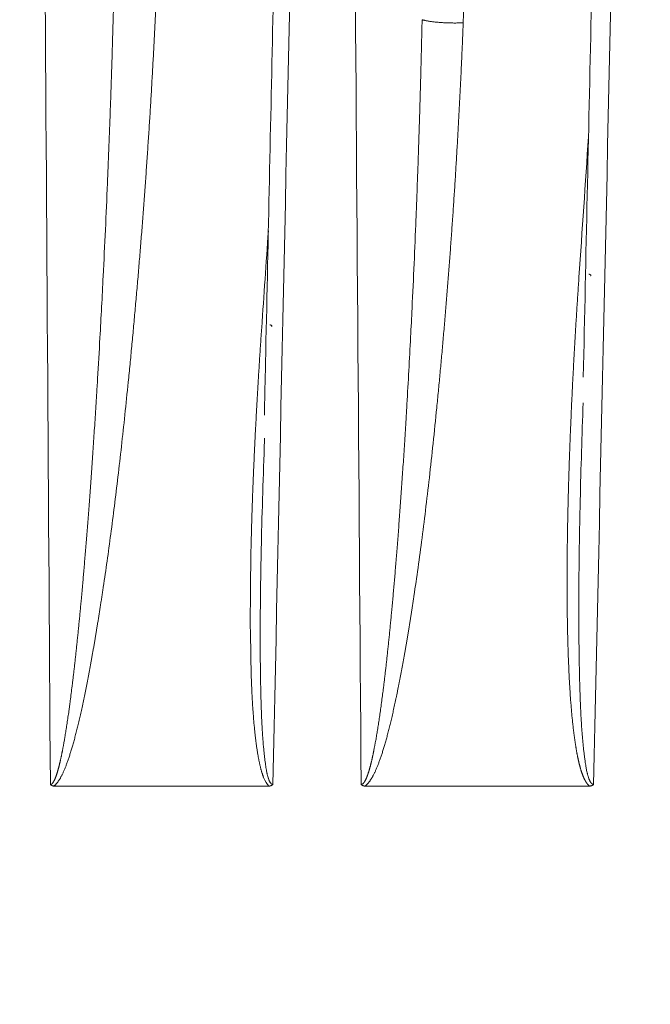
# Model space of a CAD drawing. Header units: millimetres. Extents: x 5437 to 18441, y -4466 to 3128.
# Tile 342 of 497: x 13669 to 13680, y -54 to -36. Entities that reach past the tile are written whole.
import ezdxf

# ---------------------------------------------------------------- set-up
doc = ezdxf.new("R2010")
doc.units = ezdxf.units.MM
doc.layers.add('1', color=7, linetype='Continuous', true_color=0xffffff)
doc.dimstyles.get("Standard").update_dxf_attribs({"dimtxt": 0.18, "dimasz": 0.18, "dimexe": 0.18, "dimexo": 0.0625, "dimgap": 0.09, "dimtad": 0, "dimtih": 1, "dimtoh": 1, "dimdec": 4, "dimzin": 0, "dimdsep": 46, "dimtxsty": 'Standard', "dimcen": 0.09, "dimadec": 0, "dimazin": 0, "dimtfac": 1, "dimtdec": 4, "dimtofl": 0, "dimtmove": 0, "dimatfit": 3, "dimfxl": 1, "dimtolj": 1, "dimtzin": 0, "dimarcsym": 0})

# ---------------------------------------------------------------- blocks, each defined once
blk = doc.blocks.new('*D3')
at = {"color": 0, "lineweight": -2, "transparency": 16777216}
for p, q in [((13674.147, 1169.564), (14135.36, 1169.564)), ((13833.147, -580.436), (14135.36, -580.436))]:
    blk.add_line(p, q, dxfattribs=at)
at = {"color": 0, "lineweight": 0, "transparency": 16777216}
for p, q in [((14135.18, 1089.564), (14135.18, 421.321)), ((14135.18, -500.436), (14135.18, 167.808))]:
    blk.add_line(p, q, dxfattribs=at)
at = {"color": 0, "lineweight": 20, "transparency": 16777216}
for points in [[(14121.847, 1089.564), (14148.514, 1089.564), (14135.18, 1169.564)], [(14121.847, -500.436), (14148.514, -500.436), (14135.18, -580.436)]]:
    blk.add_solid(points, dxfattribs=at)
at = {"layer": 'Defpoints', "color": 0, "lineweight": 20, "transparency": 16777216}
for p in [(13674.085, 1169.564), (13833.085, -580.436), (14135.18, -580.436)]:
    blk.add_point(p, dxfattribs=at)
at = {"color": 0, "lineweight": 20, "transparency": 16777216, "insert": (14135.18, 294.564), "char_height": 80, "attachment_point": 5, "rotation": 270}
blk.add_mtext('\\A1;1750', dxfattribs=at)
blk = doc.blocks.new('*D4')
at = {"color": 0, "lineweight": -2, "transparency": 16777216}
for p, q in [((13346.81, 234.502), (13346.81, -825.635)), ((13857.587, -64.498), (13857.587, -825.635))]:
    blk.add_line(p, q, dxfattribs=at)
at = {"color": 0, "lineweight": 0, "transparency": 16777216}
for p, q in [((13426.81, -825.455), (13508.775, -825.455)), ((13777.587, -825.455), (13695.622, -825.455))]:
    blk.add_line(p, q, dxfattribs=at)
at = {"color": 0, "lineweight": 20, "transparency": 16777216}
for points in [[(13426.81, -812.121), (13426.81, -838.788), (13346.81, -825.455)], [(13777.587, -812.121), (13777.587, -838.788), (13857.587, -825.455)]]:
    blk.add_solid(points, dxfattribs=at)
at = {"layer": 'Defpoints', "color": 0, "lineweight": 20, "transparency": 16777216}
for p in [(13346.81, 234.564), (13857.587, -64.436), (13346.81, -825.455)]:
    blk.add_point(p, dxfattribs=at)
at = {"color": 0, "lineweight": 20, "transparency": 16777216, "insert": (13602.199, -825.455), "char_height": 80, "attachment_point": 5}
blk.add_mtext('\\A1;515', dxfattribs=at)

msp = doc.modelspace()

# ---------------------------------------------------------------- linework, layer by layer
at = {"layer": '1', "color": 0, "lineweight": 20}
for p, q in [((13673.44229, -50.43566), (13669.51301, -50.43566)), ((13679.29912, -50.43566), (13675.19791, -50.43566))]:
    msp.add_line(p, q, dxfattribs=at)
for points, degree in [([(13677.79789, -16.17461), (13677.52836, -22.9414), (13677.2597, -29.70847), (13676.99182, -36.4758)], 3), ([(13669.44633, -50.40728), (13669.37204, -39.07171), (13669.2983, -27.73621), (13669.22511, -16.40076)], 3), ([(13674.24365, -16.40076), (13673.99999, -27.73597), (13673.75652, -39.0712), (13673.51322, -50.40643)], 3), ([(13675.12607, -50.40728), (13675.04263, -39.07173), (13674.95963, -27.73622), (13674.87708, -16.40076)], 3), ([(13679.76587, -16.39669), (13679.18519, -42.95589)], 1), ([(13680.12139, -16.40076), (13679.8721, -27.73581), (13679.62301, -39.07089), (13679.37414, -50.40597)], 3), ([(13679.10642, -41.12793), (13679.16471, -40.27211), (13679.22301, -39.41629), (13679.2813, -38.56047)], 3), ([(13670.48992, -39.41147), (13670.4924, -39.35243), (13670.49484, -39.29339), (13670.49725, -39.23436)], 3), ([(13670.41216, -41.10957), (13670.44064, -40.54347), (13670.46663, -39.97744), (13670.48992, -39.41147)], 3), ([(13676.12784, -40.06766), (13676.12959, -40.0239), (13676.13131, -39.98013), (13676.13302, -39.93636)], 3), ([(13676.0563, -41.69479), (13676.08257, -41.15235), (13676.10648, -40.60998), (13676.12784, -40.06766)], 3), ([(13673.30834, -42.05386), (13673.34895, -41.46201), (13673.38955, -40.87015), (13673.43015, -40.27829)], 3), ([(13670.35267, -42.238), (13670.3735, -41.86183), (13670.39337, -41.48569), (13670.41216, -41.10958)], 3), ([(13676.03011, -42.2216), (13676.03907, -42.04599), (13676.04781, -41.87039), (13676.0563, -41.69479)], 3), ([(13670.30973, -42.98456), (13670.32444, -42.73569), (13670.33877, -42.48684), (13670.35267, -42.23801)], 3), ([(13675.96269, -43.45272), (13675.98634, -43.0423), (13676.00888, -42.63193), (13676.0301, -42.2216)], 3), ([(13670.2918, -43.2807), (13670.29784, -43.18199), (13670.30381, -43.08327), (13670.30973, -42.98457)], 3), ([(13675.94635, -43.72748), (13675.95185, -43.6359), (13675.9573, -43.54431), (13675.96268, -43.45273)], 3), ([(13679.18313, -43.42743), (13679.16125, -44.02181), (13679.14314, -44.61626), (13679.12933, -45.21081)], 3), ([(13673.36257, -44.07072), (13673.36192, -44.08783), (13673.36128, -44.10493), (13673.36063, -44.12204)], 3), ([(13673.36063, -44.12204), (13673.33642, -44.75333), (13673.31686, -45.38472), (13673.30266, -46.01621)], 3), ([(13679.12933, -45.21081), (13679.1249, -45.40126), (13679.12095, -45.59173), (13679.11752, -45.78221)], 3), ([(13673.30266, -46.01621), (13673.30093, -46.09263), (13673.2993, -46.16906), (13673.29775, -46.24549)], 3), ([(13673.09861, -47.36946), (13673.10204, -47.01602), (13673.10552, -46.66258), (13673.10905, -46.30915)], 3), ([(13670.01306, -47.00917), (13670.02138, -46.91734), (13670.0297, -46.82552), (13670.03801, -46.7337)], 3), ([(13675.68512, -47.22444), (13675.69302, -47.13853), (13675.7009, -47.05262), (13675.70878, -46.96671)], 3), ([(13673.11731, -48.42603), (13673.111, -48.07386), (13673.10477, -47.72169), (13673.09861, -47.36953)], 3), ([(13679.10771, -47.89598), (13679.10869, -47.9751), (13679.10982, -48.05423), (13679.11109, -48.13335)], 3), ([(13673.28373, -48.15), (13673.28439, -48.22184), (13673.28519, -48.29369), (13673.28611, -48.36553)], 3), ([(13678.93206, -48.51621), (13678.92692, -48.4087), (13678.92178, -48.30118), (13678.91665, -48.19367)], 3), ([(13669.81066, -48.87428), (13669.82186, -48.78534), (13669.83317, -48.6964), (13669.84457, -48.60746)], 3), ([(13675.49036, -48.97251), (13675.50128, -48.88902), (13675.51229, -48.80554), (13675.52337, -48.72206)], 3), ([(13673.31326, -49.31162), (13673.31526, -49.34817), (13673.31731, -49.38472), (13673.31943, -49.42127)], 3), ([(13679.14498, -49.18449), (13679.14736, -49.22505), (13679.1498, -49.26561), (13679.1523, -49.30618)], 3), ([(13669.67611, -49.74443), (13669.68799, -49.67659), (13669.70008, -49.60875), (13669.71237, -49.54091)], 3), ([(13675.35808, -49.78828), (13675.36983, -49.72493), (13675.38175, -49.66158), (13675.39384, -49.59825)], 3), ([(13673.44137, -50.43566), (13673.40363, -50.40372), (13673.37129, -50.347), (13673.34391, -50.2781)], 3)]:
    msp.add_open_spline(points, degree=degree, dxfattribs=at)
for points, knots in [([(13673.94094, -16.39723), (13673.89115, -18.72404), (13673.80497, -22.75198), (13673.6946, -27.91176), (13673.60294, -32.19764), (13673.50317, -36.86359), (13673.41925, -40.78839), (13673.36642, -43.2603), (13673.35807, -43.65101)], [0, 0, 0, 0, 0.25612784, 0.44338097, 0.56797092, 0.72790185, 0.9569921, 1, 1, 1, 1]), ([(13671.40289, -35.54083), (13671.40061, -35.59502), (13671.39603, -35.70341), (13671.38891, -35.86602), (13671.3816, -36.02866), (13671.37408, -36.19132), (13671.36636, -36.35402), (13671.35843, -36.51674), (13671.35029, -36.67948), (13671.34195, -36.84226), (13671.3334, -37.00506), (13671.32464, -37.16789), (13671.31567, -37.33074), (13671.3065, -37.49363), (13671.29712, -37.65654), (13671.28754, -37.81948), (13671.27774, -37.98244), (13671.26774, -38.14544), (13671.25753, -38.30846), (13671.24711, -38.4715), (13671.23649, -38.63458), (13671.22565, -38.79768), (13671.2146, -38.96081), (13671.20335, -39.12397), (13671.19189, -39.28715), (13671.18021, -39.45036), (13671.16833, -39.6136), (13671.15624, -39.77687), (13671.14394, -39.94016), (13671.13142, -40.10349), (13671.1187, -40.26683), (13671.10577, -40.43021), (13671.09262, -40.59361), (13671.07927, -40.75704), (13671.0657, -40.9205), (13671.05192, -41.08399), (13671.03793, -41.2475), (13671.02373, -41.41104), (13671.00932, -41.57461), (13670.9947, -41.7382), (13670.97986, -41.90182), (13670.96481, -42.06547), (13670.94955, -42.22915), (13670.93408, -42.39285), (13670.9184, -42.55658), (13670.9025, -42.72034), (13670.88639, -42.88413), (13670.85564, -43.19278), (13670.8097, -43.63929), (13670.74697, -44.21662), (13670.6831, -44.77297), (13670.61807, -45.30835), (13670.55187, -45.82274), (13670.48453, -46.31617), (13670.43365, -46.66682), (13670.40133, -46.88152), (13670.38835, -46.96697), (13670.37541, -47.05139), (13670.36249, -47.13478), (13670.34962, -47.21714), (13670.33677, -47.29846), (13670.32396, -47.37875), (13670.31118, -47.45801), (13670.29844, -47.53624), (13670.28573, -47.61343), (13670.27306, -47.68959), (13670.26042, -47.76472), (13670.24781, -47.83882), (13670.23524, -47.91188), (13670.2227, -47.98391), (13670.21019, -48.05491), (13670.19772, -48.12488), (13670.18529, -48.19382), (13670.17289, -48.26172), (13670.16052, -48.32859), (13670.14819, -48.39442), (13670.13589, -48.45923), (13670.12362, -48.523), (13670.11139, -48.58574), (13670.09919, -48.64745), (13670.08703, -48.70813), (13670.07491, -48.76777), (13670.06281, -48.82638), (13670.05076, -48.88396), (13670.03873, -48.9405), (13670.02674, -48.99602), (13670.01479, -49.0505), (13670.00287, -49.10395), (13669.99098, -49.15637), (13669.97913, -49.20775), (13669.96732, -49.2581), (13669.95554, -49.30742), (13669.94379, -49.35571), (13669.93208, -49.40296), (13669.9204, -49.44919), (13669.90876, -49.49438), (13669.89716, -49.53853), (13669.88559, -49.58166), (13669.87405, -49.62375), (13669.86255, -49.66481), (13669.85108, -49.70484), (13669.83965, -49.74384), (13669.82826, -49.7818), (13669.8169, -49.81874), (13669.80558, -49.85464), (13669.79429, -49.8895), (13669.78304, -49.92334), (13669.77182, -49.95614), (13669.76064, -49.98791), (13669.74949, -50.01865), (13669.73838, -50.04836), (13669.72731, -50.07704), (13669.71627, -50.10468), (13669.70527, -50.13129), (13669.6943, -50.15687), (13669.68337, -50.18142), (13669.67247, -50.20494), (13669.66161, -50.22742), (13669.65079, -50.24887), (13669.64, -50.2693), (13669.62925, -50.28869), (13669.61854, -50.30705), (13669.60786, -50.32438), (13669.59721, -50.34067), (13669.5866, -50.35594), (13669.57603, -50.37018), (13669.56549, -50.38338), (13669.55499, -50.39556), (13669.54452, -50.4067), (13669.53408, -50.4168), (13669.5237, -50.42593), (13669.51664, -50.43126), (13669.51317, -50.43389)], [0, 0, 0, 0, 0.01083276, 0.02166631, 0.03250067, 0.04333588, 0.05417196, 0.06500894, 0.07584685, 0.08668573, 0.0975256, 0.10836649, 0.11920844, 0.13005146, 0.1408956, 0.15174088, 0.16258734, 0.17343499, 0.18428388, 0.19513403, 0.20598548, 0.21683825, 0.22769237, 0.23854787, 0.24940479, 0.26026315, 0.27112299, 0.28198433, 0.29284721, 0.30371166, 0.3145777, 0.32544537, 0.3363147, 0.34718571, 0.35805845, 0.36893294, 0.3798092, 0.39068728, 0.4015672, 0.41244899, 0.42333269, 0.43421832, 0.44510592, 0.45599551, 0.46688713, 0.47778082, 0.48867659, 0.49957448, 0.53938014, 0.57779723, 0.61482809, 0.65047537, 0.68474202, 0.7176314, 0.7491473, 0.75492026, 0.7606252, 0.76626214, 0.77183111, 0.77733213, 0.78276522, 0.78813041, 0.79342771, 0.79865716, 0.80381877, 0.80891258, 0.81393862, 0.81889691, 0.82378749, 0.82861038, 0.83336562, 0.83805326, 0.84267331, 0.84722582, 0.85171083, 0.85612838, 0.86047852, 0.86476129, 0.86897673, 0.8731249, 0.87720586, 0.88121964, 0.88516632, 0.88904596, 0.89285861, 0.89660435, 0.90028324, 0.90389537, 0.9074408, 0.91091964, 0.91433195, 0.91767785, 0.92095742, 0.92417078, 0.92731803, 0.9303993, 0.93341471, 0.93636441, 0.93924853, 0.94206723, 0.94482069, 0.94750907, 0.95013258, 0.95269141, 0.95518579, 0.95761597, 0.9599822, 0.96228476, 0.96452396, 0.96670014, 0.96881366, 0.97086491, 0.97285433, 0.97478239, 0.97664961, 0.97845656, 0.98020389, 0.98189229, 0.98352254, 0.98509551, 0.98661214, 0.98807352, 0.98948084, 0.99083545, 0.99213884, 0.99339271, 0.99459896, 0.99575971, 0.99687735, 0.99795457, 0.99899434, 1, 1, 1, 1]), ([(13670.49725, -39.23436), (13670.50014, -39.16341), (13670.50587, -39.02265), (13670.51415, -38.81323), (13670.52212, -38.60724), (13670.52976, -38.40468), (13670.53708, -38.20555), (13670.5441, -38.00984), (13670.55081, -37.81757), (13670.55724, -37.62871), (13670.56338, -37.44329), (13670.56925, -37.26129), (13670.57485, -37.08272), (13670.58019, -36.90758), (13670.58528, -36.73586), (13670.59012, -36.56757), (13670.59473, -36.4027), (13670.59912, -36.24126), (13670.60328, -36.08325), (13670.60723, -35.92865), (13670.61098, -35.77749), (13670.61453, -35.62975), (13670.61678, -35.5324), (13670.6179, -35.48429)], [0, 0, 0, 0, 0.05673949, 0.11256677, 0.16748184, 0.22148474, 0.27457547, 0.32675408, 0.37802058, 0.428375, 0.47781738, 0.52634774, 0.57396613, 0.62067258, 0.66646712, 0.7113498, 0.75532066, 0.79837974, 0.84052708, 0.88176273, 0.92208673, 0.96149914, 1, 1, 1, 1]), ([(13676.99182, -36.4758), (13676.98973, -36.52768), (13676.98555, -36.63139), (13676.97905, -36.78691), (13676.97237, -36.94232), (13676.96551, -37.09761), (13676.95846, -37.25278), (13676.95122, -37.40784), (13676.9438, -37.56278), (13676.9362, -37.71761), (13676.92841, -37.87232), (13676.92043, -38.02691), (13676.91227, -38.18139), (13676.90392, -38.33575), (13676.89538, -38.49), (13676.88666, -38.64414), (13676.87775, -38.79815), (13676.86865, -38.95206), (13676.85936, -39.10584), (13676.84989, -39.25951), (13676.84023, -39.41307), (13676.83039, -39.56651), (13676.82035, -39.71983), (13676.81013, -39.87304), (13676.79972, -40.02613), (13676.78912, -40.17911), (13676.77833, -40.33197), (13676.76736, -40.48472), (13676.75619, -40.63735), (13676.74484, -40.78986), (13676.7333, -40.94226), (13676.72157, -41.09455), (13676.70965, -41.24671), (13676.69754, -41.39877), (13676.68524, -41.5507), (13676.67275, -41.70253), (13676.66007, -41.85423), (13676.6472, -42.00582), (13676.63414, -42.1573), (13676.6209, -42.30866), (13676.60746, -42.4599), (13676.59383, -42.61103), (13676.58001, -42.76204), (13676.566, -42.91294), (13676.55179, -43.06372), (13676.5374, -43.21439), (13676.52282, -43.36494), (13676.49154, -43.68344), (13676.44282, -44.16067), (13676.37429, -44.78732), (13676.30409, -45.38615), (13676.23219, -45.95717), (13676.15861, -46.50038), (13676.10314, -46.88004), (13676.06868, -47.10533), (13676.05634, -47.18529), (13676.04401, -47.26428), (13676.03171, -47.34231), (13676.01943, -47.41938), (13676.00718, -47.49548), (13675.99495, -47.57061), (13675.98274, -47.64479), (13675.97056, -47.718), (13675.95839, -47.79024), (13675.94626, -47.86152), (13675.93414, -47.93184), (13675.92205, -48.00119), (13675.90998, -48.06958), (13675.89794, -48.137), (13675.88591, -48.20346), (13675.87392, -48.26895), (13675.86194, -48.33348), (13675.84999, -48.39705), (13675.83806, -48.45965), (13675.82616, -48.52129), (13675.81428, -48.58197), (13675.80242, -48.64168), (13675.79059, -48.70042), (13675.77878, -48.7582), (13675.76699, -48.81502), (13675.75523, -48.87088), (13675.74349, -48.92576), (13675.73178, -48.97969), (13675.72008, -49.03265), (13675.70842, -49.08465), (13675.69677, -49.13568), (13675.68516, -49.18575), (13675.67356, -49.23485), (13675.66199, -49.28299), (13675.65044, -49.33017), (13675.63892, -49.37638), (13675.62742, -49.42163), (13675.61594, -49.46591), (13675.60449, -49.50923), (13675.59307, -49.55159), (13675.58167, -49.59298), (13675.57029, -49.63341), (13675.55893, -49.67287), (13675.54761, -49.71137), (13675.5363, -49.7489), (13675.52502, -49.78547), (13675.51377, -49.82108), (13675.50254, -49.85572), (13675.49133, -49.8894), (13675.48015, -49.92212), (13675.46899, -49.95387), (13675.45786, -49.98466), (13675.44675, -50.01448), (13675.43567, -50.04334), (13675.42461, -50.07123), (13675.41358, -50.09817), (13675.40257, -50.12413), (13675.39159, -50.14914), (13675.38063, -50.17318), (13675.3697, -50.19626), (13675.35879, -50.21837), (13675.34791, -50.23952), (13675.33705, -50.25971), (13675.32622, -50.27893), (13675.31541, -50.29719), (13675.30463, -50.31449), (13675.29388, -50.33082), (13675.28314, -50.3462), (13675.27244, -50.36061), (13675.26175, -50.37405), (13675.25109, -50.38654), (13675.24046, -50.39806), (13675.22985, -50.40862), (13675.21926, -50.4182), (13675.20871, -50.42688), (13675.20153, -50.43196), (13675.198, -50.43445)], [0, 0, 0, 0, 0.01105023, 0.0220915, 0.03312384, 0.04414727, 0.05516182, 0.06616751, 0.07716436, 0.08815241, 0.09913168, 0.11010218, 0.12106396, 0.13201703, 0.14296142, 0.15389716, 0.16482427, 0.17574277, 0.1866527, 0.19755409, 0.20844694, 0.2193313, 0.23020719, 0.24107464, 0.25193367, 0.26278431, 0.27362659, 0.28446053, 0.29528617, 0.30610352, 0.31691262, 0.32771349, 0.33850616, 0.34929066, 0.36006702, 0.37083526, 0.38159542, 0.39234751, 0.40309158, 0.41382764, 0.42455573, 0.43527587, 0.4459881, 0.45669243, 0.46738891, 0.47807755, 0.4887584, 0.49943147, 0.54586904, 0.59034608, 0.63286644, 0.67343453, 0.71205542, 0.74873502, 0.75449878, 0.76019486, 0.7658233, 0.7713841, 0.7768773, 0.78230291, 0.78766096, 0.79295147, 0.79817448, 0.80333001, 0.80841808, 0.81343872, 0.81839197, 0.82327786, 0.82809642, 0.83284769, 0.83753169, 0.84214848, 0.84669808, 0.85118055, 0.85559591, 0.85994423, 0.86422553, 0.86843988, 0.87258733, 0.87666793, 0.88068173, 0.88462879, 0.88850919, 0.89232298, 0.89607023, 0.89975102, 0.90336543, 0.90691353, 0.91039541, 0.91381117, 0.9171609, 0.92044471, 0.9236627, 0.92681499, 0.9299017, 0.93292296, 0.93587892, 0.93876971, 0.94159552, 0.94435649, 0.94705282, 0.94968471, 0.95225236, 0.954756, 0.95719589, 0.95957227, 0.96188545, 0.96413574, 0.96632346, 0.968449, 0.97051275, 0.97251516, 0.97445669, 0.97633788, 0.97815932, 0.97992163, 0.98162552, 0.98327178, 0.98486127, 0.98639494, 0.98787387, 0.98929925, 0.99067242, 0.99199486, 0.99326824, 0.99449443, 0.99567553, 0.99681387, 0.99791206, 0.99897303, 1, 1, 1, 1]), ([(13676.13302, -39.93636), (13676.13575, -39.86622), (13676.14115, -39.72716), (13676.14892, -39.52039), (13676.15637, -39.31726), (13676.16348, -39.11776), (13676.17027, -38.92191), (13676.17674, -38.72969), (13676.18292, -38.54111), (13676.1888, -38.35617), (13676.1944, -38.17486), (13676.19972, -37.99719), (13676.20477, -37.82316), (13676.20958, -37.65276), (13676.21413, -37.486), (13676.21845, -37.32288), (13676.22254, -37.16339), (13676.22641, -37.00754), (13676.23007, -36.85532), (13676.23353, -36.70674), (13676.2368, -36.56179), (13676.23886, -36.46637), (13676.23988, -36.41927)], [0, 0, 0, 0, 0.05981105, 0.11858913, 0.17633426, 0.23304648, 0.28872583, 0.34337233, 0.39698603, 0.44956696, 0.50111518, 0.55163073, 0.60111365, 0.64956399, 0.6969818, 0.74336713, 0.78872003, 0.83304056, 0.87632876, 0.9185847, 0.95980843, 1, 1, 1, 1]), ([(13678.89631, -45.84611), (13678.89696, -45.8055), (13678.89827, -45.72404), (13678.90053, -45.60144), (13678.90301, -45.47809), (13678.90573, -45.35397), (13678.90869, -45.22909), (13678.91187, -45.10345), (13678.9153, -44.97704), (13678.91896, -44.84987), (13678.92286, -44.72193), (13678.92699, -44.59323), (13678.93136, -44.46377), (13678.93596, -44.33355), (13678.94079, -44.20256), (13678.94587, -44.07081), (13678.95117, -43.93829), (13678.95671, -43.80501), (13678.96249, -43.67097), (13678.9685, -43.53617), (13678.97474, -43.4006), (13678.98122, -43.26427), (13678.98793, -43.12717), (13678.99488, -42.98931), (13679.00206, -42.85069), (13679.00947, -42.7113), (13679.01712, -42.57115), (13679.025, -42.43024), (13679.03311, -42.28857), (13679.04146, -42.14613), (13679.05004, -42.00293), (13679.05885, -41.85896), (13679.0679, -41.71423), (13679.07718, -41.56874), (13679.08669, -41.42248), (13679.09642, -41.27546), (13679.10308, -41.17719), (13679.10642, -41.12793)], [0, 0, 0, 0, 0.02586157, 0.05188139, 0.07805958, 0.10439626, 0.13089154, 0.15754554, 0.18435837, 0.21133014, 0.23846096, 0.26575093, 0.29320016, 0.32080876, 0.34857681, 0.37650442, 0.40459169, 0.43283871, 0.46124558, 0.48981238, 0.51853921, 0.54742616, 0.5764733, 0.60568074, 0.63504855, 0.66457681, 0.69426561, 0.72411502, 0.75412513, 0.78429602, 0.81462774, 0.84512039, 0.87577404, 0.90658875, 0.9375646, 0.96870166, 1, 1, 1, 1]), ([(13673.18253, -44.18346), (13673.1847, -44.13902), (13673.18904, -44.04975), (13673.19584, -43.91521), (13673.2029, -43.77944), (13673.21023, -43.64242), (13673.21782, -43.50417), (13673.22568, -43.36467), (13673.2338, -43.22394), (13673.24219, -43.08196), (13673.25085, -42.93875), (13673.25977, -42.7943), (13673.26895, -42.64861), (13673.2784, -42.50168), (13673.28812, -42.35351), (13673.29809, -42.2041), (13673.30492, -42.10408), (13673.30834, -42.05386)], [0, 0, 0, 0, 0.06262083, 0.1258187, 0.18959385, 0.2539465, 0.31887688, 0.38438519, 0.45047165, 0.51713646, 0.58437982, 0.65220193, 0.72060296, 0.78958311, 0.85914255, 0.92928146, 1, 1, 1, 1]), ([(13670.03801, -46.7337), (13670.04161, -46.69289), (13670.04895, -46.60987), (13670.05989, -46.48323), (13670.07101, -46.35239), (13670.08229, -46.21736), (13670.09373, -46.07812), (13670.10533, -45.93468), (13670.11707, -45.78704), (13670.12895, -45.6352), (13670.14096, -45.47917), (13670.1531, -45.31893), (13670.16535, -45.1545), (13670.1777, -44.98587), (13670.19015, -44.81304), (13670.20269, -44.63601), (13670.21531, -44.45478), (13670.22799, -44.26936), (13670.24072, -44.07974), (13670.25349, -43.88593), (13670.26629, -43.68792), (13670.27912, -43.48571), (13670.28755, -43.3495), (13670.2918, -43.2807)], [0, 0, 0, 0, 0.03547611, 0.07216645, 0.11007106, 0.14918997, 0.18952321, 0.2310708, 0.27383275, 0.31780906, 0.36299975, 0.40940479, 0.45702417, 0.50585788, 0.55590588, 0.60716816, 0.65964466, 0.71333536, 0.76824021, 0.82435915, 0.88169214, 0.94023911, 1, 1, 1, 1]), ([(13675.70878, -46.96671), (13675.71243, -46.9258), (13675.71987, -46.84261), (13675.73092, -46.71575), (13675.74213, -46.58476), (13675.75347, -46.44964), (13675.76494, -46.31039), (13675.77653, -46.16701), (13675.78823, -46.0195), (13675.80004, -45.86785), (13675.81194, -45.71208), (13675.82394, -45.55218), (13675.83601, -45.38815), (13675.84815, -45.21999), (13675.86035, -45.0477), (13675.8726, -44.87129), (13675.88489, -44.69074), (13675.89721, -44.50607), (13675.90953, -44.31727), (13675.92186, -44.12435), (13675.93419, -43.92729), (13675.94227, -43.79455), (13675.94635, -43.72748)], [0, 0, 0, 0, 0.037912, 0.07709632, 0.117553, 0.15928209, 0.20228362, 0.24655763, 0.29210412, 0.33892311, 0.3870146, 0.43637857, 0.48701504, 0.53892396, 0.59210532, 0.6465591, 0.70228524, 0.75928372, 0.81755449, 0.8770975, 0.93791269, 1, 1, 1, 1]), ([(13673.13731, -45.27183), (13673.1387, -45.23236), (13673.14147, -45.15322), (13673.14588, -45.03418), (13673.15048, -44.91451), (13673.1553, -44.79421), (13673.16033, -44.67328), (13673.16556, -44.55172), (13673.171, -44.42953), (13673.17665, -44.3067), (13673.18057, -44.22461), (13673.18253, -44.18346)], [0, 0, 0, 0, 0.10884079, 0.21824818, 0.32822261, 0.43876449, 0.54987424, 0.66155227, 0.77379897, 0.88661476, 1, 1, 1, 1]), ([(13673.10905, -46.30914), (13673.1098, -46.27157), (13673.11131, -46.19621), (13673.11383, -46.08284), (13673.11655, -45.96885), (13673.11949, -45.85422), (13673.12263, -45.73896), (13673.12598, -45.62308), (13673.12954, -45.50656), (13673.1333, -45.38941), (13673.13597, -45.3111), (13673.13731, -45.27183)], [0, 0, 0, 0, 0.10874858, 0.21808661, 0.32801461, 0.43853309, 0.54964255, 0.66134348, 0.77363639, 0.88652174, 1, 1, 1, 1]), ([(13678.88972, -46.49741), (13678.88989, -46.46222), (13678.89023, -46.39145), (13678.89102, -46.28469), (13678.89201, -46.17674), (13678.89322, -46.06759), (13678.89463, -45.95726), (13678.89575, -45.88329), (13678.89631, -45.84611)], [0, 0, 0, 0, 0.16215941, 0.3261206, 0.49188443, 0.65945173, 0.82882333, 1, 1, 1, 1]), ([(13679.11752, -45.78221), (13679.11667, -45.83091), (13679.11498, -45.9277), (13679.11273, -46.07193), (13679.11072, -46.2143), (13679.10897, -46.35481), (13679.10747, -46.49345), (13679.10623, -46.63022), (13679.10524, -46.76513), (13679.1045, -46.89817), (13679.10402, -47.02935), (13679.10379, -47.15866), (13679.10381, -47.28611), (13679.10408, -47.41169), (13679.10461, -47.53541), (13679.10538, -47.65726), (13679.10638, -47.77725), (13679.10727, -47.85661), (13679.10771, -47.89598)], [0, 0, 0, 0, 0.06906757, 0.13725925, 0.20457508, 0.2710151, 0.33657935, 0.4012679, 0.46508077, 0.52801802, 0.5900797, 0.65126585, 0.71157654, 0.77101182, 0.82957174, 0.88725637, 0.94406577, 1, 1, 1, 1]), ([(13673.29775, -46.24549), (13673.29689, -46.28908), (13673.29517, -46.37574), (13673.29285, -46.50495), (13673.29074, -46.63259), (13673.28885, -46.75866), (13673.28718, -46.88317), (13673.28574, -47.00611), (13673.28452, -47.12749), (13673.28353, -47.24731), (13673.28276, -47.36556), (13673.28221, -47.48224), (13673.28189, -47.59736), (13673.2818, -47.71092), (13673.28194, -47.82291), (13673.2823, -47.93333), (13673.28287, -48.04219), (13673.28345, -48.11424), (13673.28373, -48.15)], [0, 0, 0, 0, 0.06860329, 0.13639248, 0.20336765, 0.26952885, 0.33487617, 0.39940965, 0.46312938, 0.52603543, 0.58812785, 0.64940674, 0.70987216, 0.76952419, 0.8283629, 0.88638839, 0.94360072, 1, 1, 1, 1]), ([(13678.91665, -48.19365), (13678.91563, -48.16844), (13678.91358, -48.11771), (13678.91076, -48.04111), (13678.90809, -47.96354), (13678.90561, -47.88501), (13678.9033, -47.80551), (13678.90117, -47.72505), (13678.89921, -47.64362), (13678.89742, -47.56122), (13678.89582, -47.47785), (13678.89438, -47.39353), (13678.89313, -47.30823), (13678.89204, -47.22197), (13678.89114, -47.13474), (13678.8904, -47.04655), (13678.88985, -46.95739), (13678.88947, -46.86726), (13678.88926, -46.77617), (13678.88923, -46.68411), (13678.88936, -46.59108), (13678.8896, -46.52874), (13678.88972, -46.49741)], [0, 0, 0, 0, 0.04473552, 0.09002275, 0.13586216, 0.1822542, 0.22919931, 0.27669791, 0.32475041, 0.3733572, 0.42251866, 0.47223516, 0.52250706, 0.57333469, 0.62471839, 0.67665848, 0.72915527, 0.78220907, 0.83582016, 0.88998883, 0.94471536, 1, 1, 1, 1]), ([(13669.84458, -48.60743), (13669.84775, -48.58142), (13669.85419, -48.52875), (13669.86373, -48.44873), (13669.87335, -48.3667), (13669.88302, -48.28268), (13669.89275, -48.19666), (13669.90254, -48.10864), (13669.91238, -48.01862), (13669.92227, -47.9266), (13669.93221, -47.83259), (13669.94219, -47.73657), (13669.95222, -47.63856), (13669.96229, -47.53855), (13669.97239, -47.43654), (13669.98254, -47.33253), (13669.99271, -47.22653), (13670.00292, -47.11852), (13670.00966, -47.04585), (13670.01306, -47.00918)], [0, 0, 0, 0, 0.04889237, 0.09902515, 0.1503986, 0.20301295, 0.25686841, 0.31196519, 0.36830347, 0.42588341, 0.48470518, 0.54476891, 0.60607474, 0.6686228, 0.73241318, 0.797446, 0.86372136, 0.93123933, 1, 1, 1, 1]), ([(13675.52337, -48.72202), (13675.52665, -48.69606), (13675.53329, -48.64345), (13675.54313, -48.56347), (13675.55302, -48.4814), (13675.56297, -48.39723), (13675.57296, -48.31097), (13675.583, -48.2226), (13675.59308, -48.13215), (13675.60319, -48.0396), (13675.61335, -47.94495), (13675.62354, -47.84821), (13675.63376, -47.74937), (13675.64401, -47.64844), (13675.65428, -47.54541), (13675.66457, -47.44029), (13675.6749, -47.33307), (13675.68169, -47.26089), (13675.68512, -47.22445)], [0, 0, 0, 0, 0.05209272, 0.10557189, 0.16043783, 0.21669084, 0.27433119, 0.33335915, 0.39377494, 0.45557879, 0.51877087, 0.58335139, 0.64932051, 0.71667837, 0.78542512, 0.8555609, 0.92708582, 1, 1, 1, 1]), ([(13679.11109, -48.13335), (13679.11167, -48.16725), (13679.11282, -48.2339), (13679.1148, -48.33212), (13679.11692, -48.42687), (13679.11919, -48.51815), (13679.1216, -48.60595), (13679.12414, -48.69028), (13679.1268, -48.77114), (13679.12958, -48.84853), (13679.13246, -48.92244), (13679.13544, -48.99288), (13679.13851, -49.05984), (13679.14164, -49.12334), (13679.14389, -49.16448), (13679.14498, -49.18449)], [0, 0, 0, 0, 0.09658878, 0.18989814, 0.27992838, 0.36667988, 0.45015307, 0.53034845, 0.60726659, 0.68090817, 0.75127396, 0.81836488, 0.882182, 0.94272654, 1, 1, 1, 1]), ([(13673.14532, -48.9923), (13673.14418, -48.97473), (13673.1419, -48.93933), (13673.13867, -48.88575), (13673.13556, -48.8313), (13673.13257, -48.77599), (13673.12971, -48.7198), (13673.12698, -48.66274), (13673.12436, -48.60481), (13673.12188, -48.54601), (13673.11951, -48.48634), (13673.11805, -48.44625), (13673.11732, -48.42607)], [0, 0, 0, 0, 0.09336185, 0.188195, 0.28450102, 0.38228139, 0.48153752, 0.58227077, 0.68448242, 0.78817373, 0.89334588, 1, 1, 1, 1]), ([(13673.28611, -48.36553), (13673.28657, -48.39865), (13673.28749, -48.46364), (13673.28913, -48.55925), (13673.29092, -48.65113), (13673.29288, -48.73929), (13673.29499, -48.82372), (13673.29724, -48.90443), (13673.29962, -48.98141), (13673.30212, -49.05466), (13673.30473, -49.12419), (13673.30745, -49.18999), (13673.31025, -49.25207), (13673.31228, -49.29218), (13673.31326, -49.31162)], [0, 0, 0, 0, 0.10480284, 0.20569973, 0.30269111, 0.39577756, 0.48495973, 0.57023838, 0.65161442, 0.72908891, 0.80266309, 0.87233844, 0.93811671, 1, 1, 1, 1]), ([(13678.9723, -49.08464), (13678.97075, -49.06723), (13678.96764, -49.03208), (13678.96319, -48.97881), (13678.95885, -48.92453), (13678.95464, -48.86922), (13678.95055, -48.81288), (13678.94659, -48.75553), (13678.94276, -48.69715), (13678.93905, -48.63775), (13678.93546, -48.57733), (13678.9332, -48.53669), (13678.93206, -48.51621)], [0, 0, 0, 0, 0.09222905, 0.18618025, 0.28185553, 0.37925673, 0.47838561, 0.5792438, 0.68183288, 0.78615434, 0.89220959, 1, 1, 1, 1]), ([(13669.71237, -49.5409), (13669.71504, -49.52494), (13669.72044, -49.49257), (13669.72843, -49.44329), (13669.73648, -49.39262), (13669.74457, -49.34056), (13669.75271, -49.2871), (13669.76088, -49.23224), (13669.7691, -49.17599), (13669.77735, -49.11835), (13669.78565, -49.05931), (13669.79398, -48.99888), (13669.80235, -48.93706), (13669.80787, -48.89536), (13669.81066, -48.87429)], [0, 0, 0, 0, 0.07205206, 0.14615154, 0.22229977, 0.30049796, 0.38074722, 0.4630486, 0.54740304, 0.63381143, 0.72227459, 0.81279327, 0.90536819, 1, 1, 1, 1]), ([(13675.39385, -49.59823), (13675.39648, -49.58325), (13675.40182, -49.55287), (13675.40971, -49.50661), (13675.41765, -49.45905), (13675.42561, -49.41018), (13675.43362, -49.36), (13675.44165, -49.30851), (13675.44971, -49.25571), (13675.45781, -49.2016), (13675.46593, -49.14619), (13675.47407, -49.08946), (13675.48225, -49.03143), (13675.48764, -48.9923), (13675.49036, -48.97251)], [0, 0, 0, 0, 0.07207487, 0.1461927, 0.22235492, 0.30056286, 0.38081773, 0.46312063, 0.54747262, 0.63387464, 0.7223276, 0.8128323, 0.90538953, 1, 1, 1, 1]), ([(13673.18581, -49.47145), (13673.18426, -49.45679), (13673.18113, -49.4272), (13673.17666, -49.38233), (13673.17229, -49.33659), (13673.16806, -49.28998), (13673.16395, -49.2425), (13673.15996, -49.19415), (13673.1561, -49.14493), (13673.15237, -49.09483), (13673.14875, -49.04387), (13673.14647, -49.00959), (13673.14532, -48.99231)], [0, 0, 0, 0, 0.09231457, 0.18632967, 0.28204832, 0.37947336, 0.47860749, 0.57945328, 0.68201317, 0.78628946, 0.89228438, 1, 1, 1, 1]), ([(13679.01092, -49.44849), (13679.00915, -49.43405), (13679.00558, -49.40499), (13679.00044, -49.36105), (13678.99542, -49.3165), (13678.99053, -49.27133), (13678.98576, -49.22554), (13678.98113, -49.17913), (13678.97662, -49.13211), (13678.97375, -49.10054), (13678.9723, -49.08465)], [0, 0, 0, 0, 0.11952598, 0.24060978, 0.36325463, 0.48746366, 0.61323987, 0.74058616, 0.86950531, 1, 1, 1, 1]), ([(13679.1523, -49.30618), (13679.15341, -49.32296), (13679.1556, -49.35624), (13679.1591, -49.40572), (13679.16273, -49.45434), (13679.16651, -49.50209), (13679.17042, -49.54899), (13679.17449, -49.59503), (13679.17869, -49.64021), (13679.18305, -49.68453), (13679.18755, -49.72799), (13679.19219, -49.77059), (13679.19812, -49.82209), (13679.20524, -49.8806), (13679.2135, -49.94422), (13679.22145, -50.00132), (13679.22906, -50.0519), (13679.2363, -50.09596), (13679.2431, -50.13352), (13679.24928, -50.16341), (13679.25489, -50.18751), (13679.25987, -50.20778), (13679.26493, -50.22706), (13679.27006, -50.24536), (13679.27526, -50.26266), (13679.28054, -50.27898), (13679.28588, -50.29432), (13679.29129, -50.30867), (13679.29678, -50.32204), (13679.30232, -50.33442), (13679.30794, -50.34581), (13679.31362, -50.35622), (13679.31937, -50.36565), (13679.32518, -50.37409), (13679.33106, -50.38155), (13679.33701, -50.38803), (13679.34302, -50.39353), (13679.34911, -50.39803), (13679.35526, -50.40156), (13679.36148, -50.40407), (13679.36776, -50.40566), (13679.37201, -50.40587), (13679.37412, -50.40597)], [0, 0, 0, 0, 0.04306985, 0.08543394, 0.12709298, 0.16804776, 0.20829906, 0.24784771, 0.28669458, 0.32484057, 0.36228662, 0.39903372, 0.4350829, 0.49572883, 0.5508224, 0.60036901, 0.64437574, 0.6828522, 0.71581229, 0.7432775, 0.76227341, 0.78048709, 0.79792324, 0.81458724, 0.83048524, 0.84562434, 0.86001273, 0.87365999, 0.88657732, 0.89877796, 0.91027759, 0.92109498, 0.93125265, 0.94077781, 0.94970348, 0.95806975, 0.9659253, 0.97332889, 0.98035064, 0.98707262, 0.99358826, 1, 1, 1, 1]), ([(13673.26151, -49.98309), (13673.25981, -49.97471), (13673.25636, -49.95777), (13673.25138, -49.93198), (13673.24646, -49.90559), (13673.24162, -49.87858), (13673.23686, -49.85095), (13673.23217, -49.8227), (13673.22757, -49.79384), (13673.22304, -49.76436), (13673.21859, -49.73426), (13673.21421, -49.70355), (13673.20992, -49.67222), (13673.2057, -49.64027), (13673.20156, -49.6077), (13673.19749, -49.57452), (13673.19351, -49.54072), (13673.18959, -49.50631), (13673.18708, -49.48314), (13673.18581, -49.47145)], [0, 0, 0, 0, 0.05013755, 0.10134523, 0.15362683, 0.20698592, 0.26142585, 0.31694976, 0.37356063, 0.43126127, 0.49005433, 0.5499423, 0.61092756, 0.67301234, 0.73619879, 0.80048891, 0.86588462, 0.93238774, 1, 1, 1, 1]), ([(13673.31943, -49.42127), (13673.32046, -49.43791), (13673.32251, -49.47089), (13673.32581, -49.51988), (13673.32926, -49.56794), (13673.33288, -49.61508), (13673.33666, -49.66129), (13673.34061, -49.70657), (13673.34472, -49.75093), (13673.349, -49.79436), (13673.35345, -49.83687), (13673.35928, -49.88924), (13673.36641, -49.94912), (13673.37479, -50.01415), (13673.38282, -50.07124), (13673.39045, -50.12039), (13673.39759, -50.16162), (13673.40387, -50.19284), (13673.40931, -50.21644), (13673.41381, -50.23492), (13673.4184, -50.25244), (13673.42306, -50.26903), (13673.4278, -50.28466), (13673.43261, -50.29936), (13673.43749, -50.31311), (13673.44244, -50.32592), (13673.44746, -50.33778), (13673.45255, -50.3487), (13673.45772, -50.35868), (13673.46295, -50.36772), (13673.46825, -50.37582), (13673.47362, -50.38297), (13673.47906, -50.38919), (13673.48457, -50.39446), (13673.49015, -50.39879), (13673.49581, -50.40217), (13673.50154, -50.40459), (13673.50733, -50.40612), (13673.51126, -50.40633), (13673.51321, -50.40643)], [0, 0, 0, 0, 0.04741986, 0.09400201, 0.13974763, 0.18465795, 0.22873423, 0.27197782, 0.31439012, 0.35597259, 0.39672679, 0.43665433, 0.50683576, 0.56951195, 0.62469298, 0.67239287, 0.71263246, 0.74544552, 0.76483001, 0.78339231, 0.80113838, 0.81807502, 0.83421006, 0.84955255, 0.86411303, 0.87790382, 0.89093943, 0.90323705, 0.91481714, 0.92570422, 0.93592778, 0.94552346, 0.95453433, 0.96301238, 0.97101999, 0.97863113, 0.9859318, 0.99301934, 1, 1, 1, 1]), ([(13679.29788, -50.43566), (13679.29626, -50.43436), (13679.29299, -50.43173), (13679.28818, -50.42751), (13679.28339, -50.42306), (13679.27864, -50.41836), (13679.27391, -50.41341), (13679.2692, -50.40821), (13679.26453, -50.40276), (13679.25988, -50.39706), (13679.25526, -50.39112), (13679.25066, -50.38492), (13679.24609, -50.37848), (13679.24156, -50.37178), (13679.23704, -50.36484), (13679.23256, -50.35765), (13679.2281, -50.35021), (13679.22367, -50.34253), (13679.21927, -50.33459), (13679.2149, -50.3264), (13679.21055, -50.31797), (13679.20623, -50.30929), (13679.20194, -50.30035), (13679.19767, -50.29117), (13679.19343, -50.28174), (13679.18922, -50.27206), (13679.18504, -50.26214), (13679.18089, -50.25196), (13679.17676, -50.24153), (13679.17266, -50.23086), (13679.16858, -50.21994), (13679.16454, -50.20877), (13679.16052, -50.19734), (13679.15653, -50.18568), (13679.15257, -50.17376), (13679.14863, -50.16159), (13679.14472, -50.14917), (13679.14084, -50.13651), (13679.13699, -50.12359), (13679.13316, -50.11043), (13679.12936, -50.09702), (13679.12559, -50.08336), (13679.12184, -50.06945), (13679.11813, -50.05529), (13679.11444, -50.04088), (13679.11078, -50.02623), (13679.10714, -50.01132), (13679.10354, -49.99617), (13679.09996, -49.98076), (13679.0964, -49.96511), (13679.09288, -49.94921), (13679.08938, -49.93306), (13679.08591, -49.91666), (13679.08247, -49.90001), (13679.07906, -49.88312), (13679.07567, -49.86597), (13679.07231, -49.84858), (13679.06898, -49.83093), (13679.06567, -49.81304), (13679.0624, -49.7949), (13679.05915, -49.77651), (13679.05593, -49.75787), (13679.05273, -49.73898), (13679.04957, -49.71984), (13679.04643, -49.70046), (13679.04331, -49.68082), (13679.04023, -49.66094), (13679.03717, -49.64081), (13679.03414, -49.62043), (13679.03114, -49.5998), (13679.02817, -49.57892), (13679.02522, -49.55779), (13679.0223, -49.53641), (13679.01941, -49.51478), (13679.01655, -49.49291), (13679.01371, -49.47079), (13679.01185, -49.45595), (13679.01092, -49.44849)], [0, 0, 0, 0, 0.00664564, 0.01340973, 0.02029776, 0.02731495, 0.0344662, 0.04175619, 0.04918929, 0.05676965, 0.06450118, 0.07238755, 0.08043225, 0.08863853, 0.09700947, 0.10554798, 0.11425679, 0.12313848, 0.13219547, 0.14143005, 0.15084439, 0.16044053, 0.17022038, 0.18018578, 0.19033843, 0.20067997, 0.21121193, 0.22193578, 0.23285288, 0.24396455, 0.25527203, 0.2667765, 0.27847907, 0.2903808, 0.30248271, 0.31478576, 0.32729085, 0.33999886, 0.35291062, 0.36602692, 0.37934851, 0.39287611, 0.40661041, 0.42055207, 0.43470171, 0.44905994, 0.46362733, 0.47840443, 0.49339177, 0.50858985, 0.52399916, 0.53962017, 0.55545332, 0.57149903, 0.58775773, 0.6042298, 0.62091563, 0.63781559, 0.65493002, 0.67225927, 0.68980366, 0.70756351, 0.72553913, 0.7437308, 0.76213881, 0.78076343, 0.79960492, 0.81866355, 0.83793955, 0.85743316, 0.87714461, 0.89707413, 0.91722193, 0.93758822, 0.9581732, 0.97897706, 1, 1, 1, 1]), ([(13669.44633, -50.40728), (13669.44723, -50.40727), (13669.44902, -50.40726), (13669.45173, -50.40694), (13669.45445, -50.40641), (13669.45718, -50.40563), (13669.45992, -50.40461), (13669.46267, -50.40336), (13669.46543, -50.40186), (13669.46821, -50.40013), (13669.47099, -50.39817), (13669.47379, -50.39596), (13669.47659, -50.39352), (13669.47941, -50.39084), (13669.48224, -50.38793), (13669.48508, -50.38478), (13669.48793, -50.38139), (13669.49079, -50.37776), (13669.49366, -50.3739), (13669.49655, -50.3698), (13669.49944, -50.36546), (13669.50234, -50.36089), (13669.50526, -50.35608), (13669.50818, -50.35103), (13669.51112, -50.34575), (13669.51407, -50.34023), (13669.51702, -50.33447), (13669.51999, -50.32847), (13669.52297, -50.32224), (13669.52596, -50.31577), (13669.52895, -50.30906), (13669.53196, -50.30212), (13669.53498, -50.29494), (13669.53801, -50.28752), (13669.54104, -50.27987), (13669.54409, -50.27198), (13669.54715, -50.26385), (13669.55021, -50.25548), (13669.55329, -50.24688), (13669.55637, -50.23804), (13669.55947, -50.22897), (13669.56257, -50.21965), (13669.56568, -50.2101), (13669.5688, -50.20032), (13669.57193, -50.19029), (13669.57507, -50.18003), (13669.57822, -50.16953), (13669.58138, -50.1588), (13669.58454, -50.14782), (13669.58771, -50.13661), (13669.59089, -50.12517), (13669.59408, -50.11348), (13669.59728, -50.10156), (13669.60048, -50.0894), (13669.6037, -50.07701), (13669.60692, -50.06438), (13669.61015, -50.05151), (13669.61338, -50.0384), (13669.61662, -50.02506), (13669.61988, -50.01148), (13669.62313, -49.99766), (13669.6264, -49.98361), (13669.62967, -49.96932), (13669.63295, -49.95479), (13669.63623, -49.94003), (13669.63952, -49.92503), (13669.64282, -49.90979), (13669.64613, -49.89431), (13669.64944, -49.8786), (13669.65275, -49.86265), (13669.65608, -49.84646), (13669.65941, -49.83004), (13669.66274, -49.81338), (13669.66608, -49.79648), (13669.66943, -49.77935), (13669.67278, -49.76197), (13669.675, -49.75031), (13669.67611, -49.74444)], [0, 0, 0, 0, 0.00487355, 0.00976058, 0.0146821, 0.01965867, 0.02471018, 0.02985564, 0.03511305, 0.04049929, 0.04603006, 0.05171985, 0.05758199, 0.06362866, 0.06987095, 0.07631896, 0.08298184, 0.08986788, 0.09698461, 0.10433883, 0.11193672, 0.11978386, 0.12788534, 0.13624577, 0.14486935, 0.15375991, 0.16292093, 0.17235561, 0.18206687, 0.19205739, 0.20232961, 0.21288582, 0.22372809, 0.23485834, 0.24627836, 0.25798978, 0.26999414, 0.28229284, 0.29488722, 0.30777848, 0.32096779, 0.33445619, 0.3482447, 0.36233425, 0.3767257, 0.39141989, 0.40641758, 0.4217195, 0.43732633, 0.45323872, 0.46945727, 0.48598255, 0.50281511, 0.51995546, 0.53740408, 0.55516144, 0.57322797, 0.59160409, 0.61029018, 0.62928663, 0.64859378, 0.66821199, 0.68814157, 0.70838283, 0.72893606, 0.74980155, 0.77097957, 0.79247036, 0.81427418, 0.83639126, 0.85882184, 0.88156611, 0.9046243, 0.92799659, 0.95168318, 0.97568426, 1, 1, 1, 1]), ([(13675.12607, -50.40728), (13675.127, -50.40727), (13675.12886, -50.40726), (13675.13166, -50.40696), (13675.13448, -50.40646), (13675.1373, -50.40573), (13675.14013, -50.40478), (13675.14297, -50.4036), (13675.14582, -50.40221), (13675.14868, -50.40059), (13675.15155, -50.39875), (13675.15443, -50.39669), (13675.15732, -50.39441), (13675.16022, -50.39191), (13675.16312, -50.38918), (13675.16604, -50.38624), (13675.16896, -50.38307), (13675.17189, -50.37968), (13675.17484, -50.37608), (13675.17779, -50.37225), (13675.18074, -50.36819), (13675.18371, -50.36392), (13675.18669, -50.35943), (13675.18967, -50.35471), (13675.19267, -50.34978), (13675.19567, -50.34462), (13675.19868, -50.33924), (13675.2017, -50.33364), (13675.20473, -50.32782), (13675.20776, -50.32178), (13675.21081, -50.31552), (13675.21386, -50.30903), (13675.21692, -50.30233), (13675.21999, -50.2954), (13675.22306, -50.28825), (13675.22615, -50.28088), (13675.22924, -50.27329), (13675.23234, -50.26548), (13675.23544, -50.25745), (13675.23856, -50.24919), (13675.24168, -50.24072), (13675.24481, -50.23202), (13675.24794, -50.2231), (13675.25108, -50.21396), (13675.25423, -50.2046), (13675.25739, -50.19502), (13675.26055, -50.18522), (13675.26372, -50.17519), (13675.2669, -50.16495), (13675.27008, -50.15448), (13675.27327, -50.14379), (13675.27647, -50.13288), (13675.27967, -50.12175), (13675.28288, -50.1104), (13675.28609, -50.09882), (13675.28931, -50.08703), (13675.29254, -50.07501), (13675.29577, -50.06277), (13675.299, -50.05031), (13675.30225, -50.03763), (13675.30549, -50.02473), (13675.30875, -50.01161), (13675.31201, -49.99827), (13675.31527, -49.9847), (13675.31854, -49.97091), (13675.32181, -49.95691), (13675.32509, -49.94268), (13675.32837, -49.92823), (13675.33166, -49.91356), (13675.33495, -49.89866), (13675.33824, -49.88355), (13675.34154, -49.86821), (13675.34485, -49.85266), (13675.34816, -49.83688), (13675.35147, -49.82088), (13675.35478, -49.80466), (13675.35698, -49.79377), (13675.35808, -49.78829)], [0, 0, 0, 0, 0.00501837, 0.01005023, 0.01511568, 0.02023445, 0.02542566, 0.03070762, 0.03609774, 0.0416124, 0.04726688, 0.05307539, 0.059051, 0.06520574, 0.07155063, 0.0780957, 0.08485012, 0.0918222, 0.09901952, 0.10644897, 0.11411681, 0.12202871, 0.13018988, 0.13860502, 0.14727845, 0.1562141, 0.16541555, 0.17488611, 0.1846288, 0.19464638, 0.20494141, 0.21551624, 0.22637304, 0.23751382, 0.24894041, 0.26065456, 0.27265784, 0.28495174, 0.29753764, 0.31041682, 0.32359049, 0.33705976, 0.35082569, 0.36488925, 0.37925137, 0.39391291, 0.40887467, 0.42413744, 0.43970192, 0.45556879, 0.4717387, 0.48821225, 0.50499002, 0.52207254, 0.53946032, 0.55715386, 0.57515362, 0.59346002, 0.6120735, 0.63099445, 0.65022324, 0.66976023, 0.68960577, 0.70976018, 0.73022378, 0.75099686, 0.7720797, 0.79347259, 0.81517577, 0.83718951, 0.85951404, 0.88214959, 0.90509637, 0.92835461, 0.95192449, 0.97580623, 1, 1, 1, 1]), ([(13673.34391, -50.2781), (13673.34214, -50.27359), (13673.33856, -50.26446), (13673.33336, -50.25043), (13673.3282, -50.23593), (13673.32309, -50.22095), (13673.31804, -50.20549), (13673.31304, -50.18957), (13673.30809, -50.17316), (13673.30319, -50.15628), (13673.29835, -50.13893), (13673.29355, -50.1211), (13673.28881, -50.10279), (13673.28412, -50.08401), (13673.27949, -50.06476), (13673.2749, -50.04502), (13673.27037, -50.02482), (13673.26589, -50.00414), (13673.26298, -49.99016), (13673.26152, -49.9831)], [0, 0, 0, 0, 0.04853236, 0.09830355, 0.14932555, 0.20160943, 0.25516552, 0.3100034, 0.36613201, 0.42355968, 0.4822942, 0.54234283, 0.60371239, 0.66640924, 0.73043937, 0.79580839, 0.86252157, 0.93058389, 1, 1, 1, 1]), ([(13669.51301, -50.43566), (13669.51117, -50.43562), (13669.50752, -50.43554), (13669.50212, -50.43506), (13669.49683, -50.43431), (13669.49165, -50.43328), (13669.48659, -50.43196), (13669.48165, -50.43036), (13669.47683, -50.42847), (13669.47212, -50.4263), (13669.46752, -50.42384), (13669.46305, -50.4211), (13669.45868, -50.41808), (13669.45444, -50.41477), (13669.4503, -50.41119), (13669.44766, -50.40858), (13669.44633, -50.40728)], [0, 0, 0, 0, 0.07717577, 0.15291188, 0.22733143, 0.30056414, 0.37274614, 0.44401957, 0.51453207, 0.58443611, 0.65388817, 0.72304777, 0.79207649, 0.86113682, 0.93039102, 1, 1, 1, 1]), ([(13673.5132, -50.40728), (13673.51187, -50.4085), (13673.50922, -50.41094), (13673.50509, -50.4143), (13673.50087, -50.41743), (13673.49655, -50.42031), (13673.49212, -50.42294), (13673.48759, -50.42533), (13673.48296, -50.42747), (13673.47823, -50.42936), (13673.47339, -50.43101), (13673.46846, -50.43241), (13673.46342, -50.43356), (13673.45828, -50.43447), (13673.45304, -50.43512), (13673.4477, -50.43555), (13673.4441, -50.43562), (13673.44229, -50.43566)], [0, 0, 0, 0, 0.06481233, 0.1293299, 0.19368396, 0.25800672, 0.32243063, 0.38708747, 0.45210763, 0.51761934, 0.58374795, 0.65061534, 0.71833941, 0.78703366, 0.85680682, 0.92776271, 1, 1, 1, 1]), ([(13675.1979, -50.43566), (13675.19605, -50.43563), (13675.19238, -50.43556), (13675.18694, -50.43515), (13675.1816, -50.43451), (13675.17637, -50.43361), (13675.17125, -50.43247), (13675.16624, -50.43107), (13675.16134, -50.42943), (13675.15654, -50.42753), (13675.15186, -50.42539), (13675.14728, -50.423), (13675.14281, -50.42036), (13675.13846, -50.41747), (13675.13421, -50.41433), (13675.13006, -50.41095), (13675.1274, -50.4085), (13675.12607, -50.40728)], [0, 0, 0, 0, 0.07213715, 0.14300218, 0.21269498, 0.28132056, 0.34898889, 0.41581469, 0.48191705, 0.547419, 0.61244701, 0.67713028, 0.74160013, 0.80598916, 0.87043049, 0.93505688, 1, 1, 1, 1]), ([(13679.37411, -50.40728), (13679.3727, -50.40849), (13679.3699, -50.41092), (13679.36554, -50.41428), (13679.36107, -50.4174), (13679.3565, -50.42027), (13679.35182, -50.4229), (13679.34703, -50.42529), (13679.34214, -50.42742), (13679.33713, -50.42932), (13679.33202, -50.43096), (13679.3268, -50.43237), (13679.32147, -50.43352), (13679.31603, -50.43444), (13679.31049, -50.4351), (13679.30484, -50.43553), (13679.30103, -50.43562), (13679.29912, -50.43566)], [0, 0, 0, 0, 0.06483654, 0.12937815, 0.19375526, 0.25809927, 0.32254181, 0.38721388, 0.45224512, 0.51776302, 0.58389226, 0.65075409, 0.71846585, 0.7871405, 0.85688633, 0.92780672, 1, 1, 1, 1])]:
    msp.add_open_spline(points, degree=3, knots=knots, dxfattribs=at)
for points, weights in [([(13676.23988, -36.41927), (13676.48737, -36.5051), (13676.99182, -36.4758)], [1, 0.625482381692, 1]), ([(13679.28589, -41.0714), (13679.34237, -41.09002), (13679.32024, -41.10446)], [1, 0.906243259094, 0.889132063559]), ([(13673.4547, -41.99733), (13673.50894, -42.01536), (13673.49053, -42.0296)], [1, 0.914920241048, 0.900900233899])]:
    msp.add_rational_spline(points, weights, degree=2, dxfattribs=at)

# ---------------------------------------------------------------- dimensions: what is measured, and where the dimension line sits
at = {"color": 0, "lineweight": 20}
dim = msp.add_linear_dim(base=(14135.18029, -580.43566), p1=(13674.08476, 1169.56434), p2=(13833.08476, -580.43566), angle=90, dimstyle='Standard', override={"dimtxt": 80, "dimasz": 80, "dimdec": 0, "dimlwd": 0}, dxfattribs=at)
dim.commit()
dim.dimension.update_dxf_attribs({"geometry": '*D3', "text_midpoint": (14135.18029, 294.56434), "text_rotation": 270})
dim = msp.add_linear_dim(base=(13346.81039, -825.45454), p1=(13857.58667, -64.43566), p2=(13346.81039, 234.56434), text='515', dimstyle='Standard', override={"dimtxt": 80, "dimasz": 80, "dimdec": 0, "dimlwd": 0}, dxfattribs=at)
dim.commit()
dim.dimension.update_dxf_attribs({"geometry": '*D4', "text_midpoint": (13602.19853, -825.45454)})

doc.saveas('drawing.dxf')
